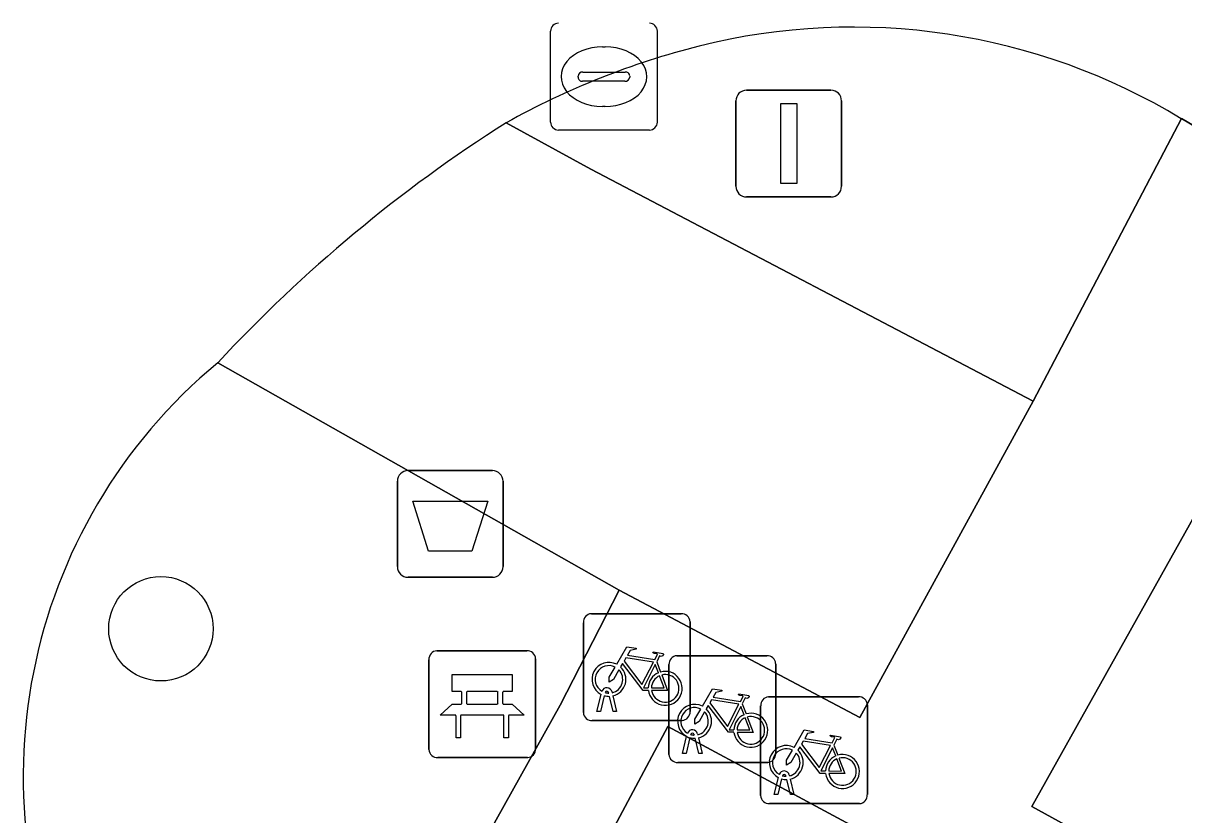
# Model space of a CAD drawing. Extents: x 159489 to 160304, y 383825 to 384531.
# Drawn here: x 160035.18 to 160046.05, y 383911.3 to 383918.72 of the extents above; entities that cross this region are included whole.
import ezdxf

# ---------------------------------------------------------------- set-up
doc = ezdxf.new("R2010")
doc.units = 0
for name, color, linetype in [('IMGEO_Afvalbak', 7, 'Continuous'), ('IMGEO_Bank', 7, 'Continuous'), ('IMGEO_Boom', 7, 'Continuous'), ('IMGEO_Fietsenrek', 7, 'Continuous'), ('IMGEO_Groenvoorziening', 7, 'Continuous'), ('IMGEO_Kolk', 7, 'Continuous'), ('IMGEO_Lichtmast', 7, 'Continuous'), ('IMGEO_Rijbaan_lokaal_open', 7, 'Continuous'), ('IMGEO_Voetpad_halfverhard', 7, 'Continuous'), ('IMGEO_Voetpad_open', 7, 'Continuous')]:
    doc.layers.add(name, color=color, linetype=linetype)

msp = doc.modelspace()

# ---------------------------------------------------------------- linework, layer by layer
at = {"layer": 'IMGEO_Afvalbak'}
for p, q in [((160038.785, 383914.527), (160039.575, 383914.527)), ((160039.575, 383914.527), (160038.785, 383914.527)), ((160038.685, 383913.627), (160038.685, 383914.427)), ((160038.685, 383914.427), (160038.685, 383913.627)), ((160039.675, 383914.427), (160039.675, 383913.627)), ((160039.675, 383913.627), (160039.675, 383914.427)), ((160039.575, 383913.527), (160038.785, 383913.527)), ((160038.785, 383913.527), (160039.575, 383913.527))]:
    msp.add_line(p, q, dxfattribs=at)
msp.add_lwpolyline([(160038.828, 383914.241), (160039.532, 383914.241), (160039.383, 383913.771), (160038.977, 383913.771), (160038.828, 383914.241)], dxfattribs=at)
for centre, start, end in [((160038.785, 383914.427), 90, 180), ((160038.785, 383914.427), 90, 180), ((160039.575, 383914.427), 0, 90), ((160039.575, 383914.427), 360, 90), ((160038.785, 383913.627), 180, 270), ((160038.785, 383913.627), 180, 270), ((160039.575, 383913.627), 270, 0), ((160039.575, 383913.627), 270, 0)]:
    msp.add_arc(centre, 0.1, start, end, dxfattribs=at)
at = {"layer": 'IMGEO_Bank'}
for p, q in [((160039.055, 383912.839), (160039.896, 383912.839)), ((160039.896, 383912.839), (160039.055, 383912.839)), ((160038.98, 383911.914), (160038.98, 383912.755)), ((160038.98, 383912.755), (160038.98, 383911.914)), ((160039.98, 383912.764), (160039.98, 383911.923)), ((160039.98, 383911.923), (160039.98, 383912.764)), ((160039.289, 383912.345), (160039.289, 383912.451)), ((160039.333, 383912.451), (160039.333, 383912.345)), ((160039.621, 383912.457), (160039.339, 383912.457)), ((160039.627, 383912.345), (160039.627, 383912.451)), ((160039.671, 383912.451), (160039.671, 383912.345)), ((160039.339, 383912.339), (160039.621, 383912.339)), ((160039.677, 383912.237), (160039.284, 383912.237)), ((160039.905, 383911.839), (160039.064, 383911.839)), ((160039.064, 383911.839), (160039.905, 383911.839))]:
    msp.add_line(p, q, dxfattribs=at)
for points in [[(160039.283, 383912.457), (160039.197, 383912.457), (160039.197, 383912.618), (160039.76, 383912.618), (160039.76, 383912.457), (160039.677, 383912.457)], [(160039.227, 383912.237), (160039.085, 383912.237), (160039.197, 383912.339), (160039.283, 383912.339)], [(160039.677, 383912.339), (160039.76, 383912.339), (160039.872, 383912.237), (160039.733, 383912.237)], [(160039.277, 383912.23), (160039.277, 383912.023), (160039.234, 383912.023), (160039.234, 383912.23)], [(160039.727, 383912.23), (160039.727, 383912.023), (160039.683, 383912.023), (160039.683, 383912.23)]]:
    msp.add_lwpolyline(points, dxfattribs=at)
for centre, radius, start, end in [((160039.058, 383912.761), 0.0779, 92.4484, 184.2845), ((160039.058, 383912.761), 0.0779, 92.4484, 184.2845), ((160039.902, 383912.761), 0.0779, 2.4484, 94.2845), ((160039.902, 383912.761), 0.0779, 2.4484, 94.2845), ((160039.282, 383912.45), 0.00671, 2.8957, 87.1043), ((160039.339, 383912.45), 0.00671, 92.8957, 177.1043), ((160039.621, 383912.45), 0.00671, 2.8957, 87.1043), ((160039.678, 383912.45), 0.00671, 92.8957, 177.1043), ((160039.282, 383912.346), 0.00671, 272.8957, 357.1043), ((160039.339, 383912.346), 0.00671, 182.8957, 267.1043), ((160039.621, 383912.346), 0.00671, 272.8957, 357.1043), ((160039.678, 383912.346), 0.00671, 182.8957, 267.1043), ((160039.227, 383912.23), 0.00671, 2.8957, 87.1043), ((160039.284, 383912.23), 0.00671, 92.8957, 177.1043), ((160039.676, 383912.23), 0.00671, 2.8957, 87.1043), ((160039.733, 383912.23), 0.00671, 92.8957, 177.1043), ((160039.058, 383911.917), 0.0779, 182.4484, 274.2845), ((160039.058, 383911.917), 0.0779, 182.4484, 274.2845), ((160039.902, 383911.917), 0.0779, 272.4484, 4.2845), ((160039.902, 383911.917), 0.0779, 272.4484, 4.2845)]:
    msp.add_arc(centre, radius, start, end, dxfattribs=at)
at = {"layer": 'IMGEO_Boom'}
msp.add_circle((160036.469, 383913.045), 0.489, dxfattribs=at)
at = {"layer": 'IMGEO_Fietsenrek'}
for p, q in [((160040.502, 383913.186), (160041.343, 383913.186)), ((160041.343, 383913.186), (160040.502, 383913.186)), ((160040.427, 383912.261), (160040.427, 383913.102)), ((160040.427, 383913.102), (160040.427, 383912.261)), ((160041.427, 383913.111), (160041.427, 383912.27)), ((160041.427, 383912.27), (160041.427, 383913.111)), ((160041.114, 383912.735), (160041.15, 383912.64)), ((160041.229, 383911.868), (160041.229, 383912.709)), ((160041.229, 383912.709), (160041.229, 383911.868)), ((160041.304, 383912.793), (160042.145, 383912.793)), ((160042.145, 383912.793), (160041.304, 383912.793)), ((160042.229, 383912.718), (160042.229, 383911.877)), ((160042.229, 383911.877), (160042.229, 383912.718)), ((160040.554, 383912.27), (160040.593, 383912.43)), ((160040.623, 383912.418), (160040.588, 383912.27)), ((160040.665, 383912.442), (160040.664, 383912.446)), ((160040.706, 383912.27), (160040.672, 383912.412)), ((160040.696, 383912.453), (160040.697, 383912.446)), ((160040.704, 383912.416), (160040.739, 383912.27)), ((160042.163, 383912.407), (160043.004, 383912.407)), ((160043.004, 383912.407), (160042.163, 383912.407)), ((160040.588, 383912.27), (160040.554, 383912.27)), ((160040.739, 383912.27), (160040.706, 383912.27)), ((160041.916, 383912.342), (160041.952, 383912.247)), ((160042.088, 383911.482), (160042.088, 383912.323)), ((160042.088, 383912.323), (160042.088, 383911.482)), ((160043.088, 383912.332), (160043.088, 383911.491)), ((160043.088, 383911.491), (160043.088, 383912.332)), ((160041.352, 383912.186), (160040.511, 383912.186)), ((160040.511, 383912.186), (160041.352, 383912.186)), ((160041.467, 383912.049), (160041.466, 383912.053)), ((160041.498, 383912.06), (160041.499, 383912.053)), ((160041.356, 383911.877), (160041.395, 383912.037)), ((160041.425, 383912.025), (160041.39, 383911.877)), ((160041.508, 383911.877), (160041.474, 383912.019)), ((160041.506, 383912.023), (160041.541, 383911.877)), ((160042.775, 383911.956), (160042.811, 383911.861)), ((160041.39, 383911.877), (160041.356, 383911.877)), ((160041.541, 383911.877), (160041.508, 383911.877)), ((160042.154, 383911.793), (160041.313, 383911.793)), ((160041.313, 383911.793), (160042.154, 383911.793)), ((160042.215, 383911.491), (160042.254, 383911.651)), ((160042.284, 383911.639), (160042.249, 383911.491)), ((160042.326, 383911.663), (160042.325, 383911.667)), ((160042.367, 383911.491), (160042.333, 383911.633)), ((160042.357, 383911.674), (160042.358, 383911.667)), ((160042.365, 383911.637), (160042.4, 383911.491)), ((160043.013, 383911.407), (160042.172, 383911.407)), ((160042.172, 383911.407), (160043.013, 383911.407)), ((160042.249, 383911.491), (160042.215, 383911.491)), ((160042.4, 383911.491), (160042.367, 383911.491))]:
    msp.add_line(p, q, dxfattribs=at)
for points in [[(160040.74, 383912.712), (160040.835, 383912.876), (160040.921, 383912.862), (160040.923, 383912.853), (160040.867, 383912.842), (160040.84, 383912.797), (160041.096, 383912.756)], [(160041.096, 383912.756), (160041.121, 383912.805), (160041.115, 383912.809), (160041.092, 383912.813), (160041.08, 383912.82), (160041.079, 383912.823), (160041.081, 383912.828), (160041.176, 383912.813), (160041.178, 383912.803), (160041.168, 383912.79), (160041.156, 383912.784), (160041.142, 383912.79), (160041.114, 383912.735)], [(160041.036, 383912.468), (160040.986, 383912.468), (160040.795, 383912.719), (160040.776, 383912.687)], [(160041.083, 383912.731), (160040.826, 383912.772), (160040.809, 383912.743), (160040.976, 383912.523), (160041.083, 383912.731)], [(160041.131, 383912.633), (160041.101, 383912.71), (160040.992, 383912.492), (160041.035, 383912.492)], [(160040.761, 383912.66), (160040.709, 383912.57), (160040.669, 383912.545), (160040.67, 383912.592), (160040.725, 383912.686)], [(160041.065, 383912.492), (160041.185, 383912.491), (160041.141, 383912.605)], [(160041.161, 383912.612), (160041.216, 383912.467), (160041.066, 383912.467)], [(160041.542, 383912.319), (160041.637, 383912.483), (160041.723, 383912.469), (160041.725, 383912.46), (160041.669, 383912.449), (160041.642, 383912.404), (160041.898, 383912.363)], [(160041.885, 383912.338), (160041.628, 383912.379), (160041.611, 383912.35), (160041.778, 383912.13), (160041.885, 383912.338)], [(160041.898, 383912.363), (160041.923, 383912.412), (160041.917, 383912.416), (160041.894, 383912.42), (160041.882, 383912.427), (160041.881, 383912.43), (160041.883, 383912.435), (160041.978, 383912.42), (160041.98, 383912.41), (160041.97, 383912.397), (160041.958, 383912.391), (160041.944, 383912.397), (160041.916, 383912.342)], [(160041.563, 383912.267), (160041.511, 383912.177), (160041.471, 383912.152), (160041.472, 383912.199), (160041.527, 383912.293)], [(160041.838, 383912.075), (160041.788, 383912.075), (160041.597, 383912.326), (160041.578, 383912.294)], [(160041.933, 383912.24), (160041.903, 383912.317), (160041.794, 383912.099), (160041.837, 383912.099)], [(160041.867, 383912.099), (160041.987, 383912.098), (160041.943, 383912.212)], [(160041.963, 383912.219), (160042.018, 383912.074), (160041.868, 383912.074)], [(160042.401, 383911.933), (160042.496, 383912.097), (160042.582, 383912.083), (160042.584, 383912.074), (160042.528, 383912.063), (160042.501, 383912.018), (160042.757, 383911.977)], [(160042.744, 383911.952), (160042.487, 383911.993), (160042.47, 383911.964), (160042.637, 383911.744), (160042.744, 383911.952)], [(160042.757, 383911.977), (160042.782, 383912.026), (160042.776, 383912.03), (160042.753, 383912.034), (160042.741, 383912.041), (160042.74, 383912.044), (160042.742, 383912.049), (160042.837, 383912.034), (160042.839, 383912.024), (160042.829, 383912.011), (160042.817, 383912.005), (160042.803, 383912.011), (160042.775, 383911.956)], [(160042.422, 383911.881), (160042.37, 383911.791), (160042.33, 383911.766), (160042.331, 383911.813), (160042.386, 383911.907)], [(160042.697, 383911.689), (160042.647, 383911.689), (160042.456, 383911.94), (160042.437, 383911.908)], [(160042.792, 383911.854), (160042.762, 383911.931), (160042.653, 383911.713), (160042.696, 383911.713)], [(160042.726, 383911.713), (160042.846, 383911.712), (160042.802, 383911.826)], [(160042.822, 383911.833), (160042.877, 383911.688), (160042.727, 383911.688)]]:
    msp.add_lwpolyline(points, dxfattribs=at)
for centre, radius, start, end in [((160040.505, 383913.108), 0.0779, 92.4484, 184.2845), ((160040.505, 383913.108), 0.0779, 92.4484, 184.2845), ((160041.349, 383913.108), 0.0779, 2.4484, 94.2845), ((160041.349, 383913.108), 0.0779, 2.4484, 94.2845), ((160040.667, 383912.571), 0.159, 62.6766, 242.1369), ((160041.307, 383912.715), 0.0779, 92.4484, 184.2845), ((160041.307, 383912.715), 0.0779, 92.4484, 184.2845), ((160042.151, 383912.715), 0.0779, 2.4484, 94.2845), ((160042.151, 383912.715), 0.0779, 2.4484, 94.2845), ((160040.667, 383912.571), 0.129, 63.3192, 238.903), ((160040.667, 383912.571), 0.129, 283.6043, 43.4302), ((160040.667, 383912.571), 0.159, 283.5766, 46.6042), ((160041.194, 383912.487), 0.159, 113.3408, 178.3217), ((160041.194, 383912.487), 0.159, 187.0065, 105.7708), ((160041.194, 383912.487), 0.129, 113.923, 177.9556), ((160041.194, 383912.487), 0.129, 188.6715, 104.5883), ((160040.647, 383912.442), 0.0499, 12.8025, 158.6934), ((160040.667, 383912.571), 0.159, 253.9967, 271.7867), ((160040.647, 383912.442), 0.0174, 12.8025, 163.4502), ((160040.667, 383912.571), 0.129, 253.415, 269.0204), ((160042.166, 383912.329), 0.0779, 92.4484, 184.2845), ((160042.166, 383912.329), 0.0779, 92.4484, 184.2845), ((160043.01, 383912.329), 0.0779, 2.4484, 94.2845), ((160043.01, 383912.329), 0.0779, 2.4484, 94.2845), ((160041.469, 383912.178), 0.159, 62.6766, 242.1369), ((160041.469, 383912.178), 0.129, 63.3192, 238.903), ((160041.349, 383912.264), 0.0779, 272.4484, 4.2845), ((160041.349, 383912.264), 0.0779, 272.4484, 4.2845), ((160041.469, 383912.178), 0.159, 283.5766, 46.6042), ((160040.505, 383912.264), 0.0779, 182.4484, 274.2845), ((160040.505, 383912.264), 0.0779, 182.4484, 274.2845), ((160041.469, 383912.178), 0.129, 283.6043, 43.4302), ((160041.996, 383912.094), 0.159, 113.3408, 178.3217), ((160041.996, 383912.094), 0.159, 187.0065, 105.7708), ((160041.996, 383912.094), 0.129, 113.923, 177.9556), ((160041.996, 383912.094), 0.129, 188.6715, 104.5883), ((160041.449, 383912.049), 0.0499, 12.8025, 158.6934), ((160041.449, 383912.049), 0.0174, 12.8025, 163.4502), ((160041.469, 383912.178), 0.129, 253.415, 269.0204), ((160041.469, 383912.178), 0.159, 253.9967, 271.7867), ((160042.328, 383911.792), 0.159, 62.6766, 242.1369), ((160041.307, 383911.871), 0.0779, 182.4484, 274.2845), ((160041.307, 383911.871), 0.0779, 182.4484, 274.2845), ((160042.151, 383911.871), 0.0779, 272.4484, 4.2845), ((160042.151, 383911.871), 0.0779, 272.4484, 4.2845), ((160042.328, 383911.792), 0.129, 63.3192, 238.903), ((160042.328, 383911.792), 0.129, 283.6043, 43.4302), ((160042.328, 383911.792), 0.159, 283.5766, 46.6042), ((160042.855, 383911.708), 0.159, 113.3408, 178.3217), ((160042.855, 383911.708), 0.159, 187.0065, 105.7708), ((160042.855, 383911.708), 0.129, 188.6715, 104.5883), ((160042.855, 383911.708), 0.129, 113.923, 177.9556), ((160042.308, 383911.663), 0.0499, 12.8025, 158.6934), ((160042.328, 383911.792), 0.159, 253.9967, 271.7867), ((160042.308, 383911.663), 0.0174, 12.8025, 163.4502), ((160042.328, 383911.792), 0.129, 253.415, 269.0204), ((160042.166, 383911.485), 0.0779, 182.4484, 274.2845), ((160042.166, 383911.485), 0.0779, 182.4484, 274.2845), ((160043.01, 383911.485), 0.0779, 272.4484, 4.2845), ((160043.01, 383911.485), 0.0779, 272.4484, 4.2845)]:
    msp.add_arc(centre, radius, start, end, dxfattribs=at)
at = {"layer": 'IMGEO_Groenvoorziening'}
for points in [[(160039.703, 383917.785), (160040.497, 383917.351), (160044.641, 383915.176), (160046.03, 383917.824)], [(160040.762, 383913.406), (160037.002, 383915.537)], [(160037.346, 383907.2), (160040.211, 383912.329), (160040.762, 383913.406)]]:
    msp.add_lwpolyline(points, dxfattribs=at)
for centre, radius, start, end in [((160042.955, 383912.743), 5.938, 58.8199, 104.0578), ((160043.373, 383911.184), 7.552, 104.2565, 119.0732), ((160040.214, 383911.66), 5.035, 129.6358, 208.0163)]:
    msp.add_arc(centre, radius, start, end, dxfattribs=at)
at = {"layer": 'IMGEO_Kolk'}
for p, q in [((160040.119, 383917.791), (160040.119, 383918.643)), ((160041.12, 383918.643), (160041.12, 383917.791)), ((160040.607, 383918.497), (160040.632, 383918.497)), ((160040.421, 383918.26), (160040.819, 383918.26)), ((160040.378, 383918.211), (160040.378, 383918.223)), ((160040.816, 383918.174), (160040.418, 383918.174)), ((160040.862, 383918.223), (160040.862, 383918.211)), ((160040.63, 383917.937), (160040.605, 383917.937)), ((160041.046, 383917.717), (160040.194, 383917.717))]:
    msp.add_line(p, q, dxfattribs=at)
for points in [[(160040.119, 383917.791), (160040.119, 383918.643)], [(160041.12, 383918.643), (160041.12, 383917.791)], [(160041.046, 383917.717), (160040.194, 383917.717)]]:
    msp.add_lwpolyline(points, dxfattribs=at)
for centre, radius, start, end in [((160040.196, 383918.641), 0.0765, 91.552, 178.448), ((160040.196, 383918.641), 0.0765, 91.552, 178.448), ((160041.044, 383918.641), 0.0765, 1.552, 88.448), ((160041.044, 383918.641), 0.0765, 1.552, 88.448), ((160040.418, 383918.22), 0.0403, 85.8775, 175.7526), ((160040.823, 383918.222), 0.0386, 1.7309, 96.639), ((160040.415, 383918.21), 0.0366, 178.938, 274.7102), ((160040.819, 383918.217), 0.043, 264.8664, 352.4533), ((160040.196, 383917.793), 0.0765, 181.552, 268.448), ((160040.196, 383917.793), 0.0765, 181.552, 268.448), ((160041.044, 383917.793), 0.0765, 271.552, 358.448), ((160041.044, 383917.793), 0.0765, 271.552, 358.448)]:
    msp.add_arc(centre, radius, start, end, dxfattribs=at)
for centre, major_axis, ratio, start_param, end_param in [((160040.606, 383918.217), (-0.387, 0.002), 0.722429, 4.712389, 7.853982), ((160040.631, 383918.217), (-0.39, 0.002), 0.717154, 1.570796, 4.712389)]:
    msp.add_ellipse(centre, major_axis=major_axis, ratio=ratio, start_param=start_param, end_param=end_param, dxfattribs=at)
at = {"layer": 'IMGEO_Lichtmast'}
for p, q in [((160041.956, 383918.09), (160042.746, 383918.09)), ((160042.746, 383918.09), (160041.956, 383918.09)), ((160041.856, 383917.19), (160041.856, 383917.99)), ((160041.856, 383917.99), (160041.856, 383917.19)), ((160042.846, 383917.99), (160042.846, 383917.19)), ((160042.846, 383917.19), (160042.846, 383917.99)), ((160042.746, 383917.09), (160041.956, 383917.09)), ((160041.956, 383917.09), (160042.746, 383917.09))]:
    msp.add_line(p, q, dxfattribs=at)
msp.add_lwpolyline([(160042.276, 383917.965), (160042.426, 383917.965), (160042.426, 383917.215), (160042.276, 383917.215), (160042.276, 383917.965)], dxfattribs=at)
for centre, start, end in [((160041.956, 383917.99), 90, 180), ((160041.956, 383917.99), 90, 180), ((160042.746, 383917.99), 0, 90), ((160042.746, 383917.99), 360, 90), ((160041.956, 383917.19), 180, 270), ((160041.956, 383917.19), 180, 270), ((160042.746, 383917.19), 270, 0), ((160042.746, 383917.19), 270, 0)]:
    msp.add_arc(centre, 0.1, start, end, dxfattribs=at)
at = {"layer": 'IMGEO_Rijbaan_lokaal_open'}
msp.add_lwpolyline([(160046.03, 383917.824), (160047.626, 383916.881)], dxfattribs=at)
for centre, radius, start, end in [((160042.955, 383912.743), 5.938, 58.8199, 104.0578), ((160043.373, 383911.184), 7.552, 104.2565, 119.0732), ((160047.098, 383906.154), 13.783, 122.446, 137.0942), ((160040.214, 383911.66), 5.035, 129.6358, 208.0163)]:
    msp.add_arc(centre, radius, start, end, dxfattribs=at)
at = {"layer": 'IMGEO_Voetpad_halfverhard'}
for points in [[(160044.641, 383915.176), (160040.497, 383917.351), (160039.703, 383917.785)], [(160037.002, 383915.537), (160040.762, 383913.406), (160043.017, 383912.214), (160044.641, 383915.176)], [(160046.252, 383914.282), (160044.628, 383911.38), (160046.905, 383910.128), (160048.216, 383909.439), (160051.473, 383907.644)]]:
    msp.add_lwpolyline(points, dxfattribs=at)
msp.add_arc((160047.098, 383906.154), 13.783, 122.446, 137.0942, dxfattribs=at)
at = {"layer": 'IMGEO_Voetpad_open'}
for points in [[(160046.252, 383914.282), (160047.626, 383916.881), (160046.03, 383917.824), (160044.641, 383915.176), (160043.017, 383912.214), (160040.762, 383913.406), (160040.211, 383912.329), (160037.346, 383907.2)], [(160043.498, 383903.841), (160045.828, 383908.08), (160046.905, 383910.128), (160044.628, 383911.38), (160046.252, 383914.282)]]:
    msp.add_lwpolyline(points, dxfattribs=at)
for points in [[(160045.627, 383909.756), (160043.262, 383905.35), (160038.863, 383907.713), (160041.22, 383912.13)], [(160045.627, 383909.756), (160041.22, 383912.13), (160038.863, 383907.713), (160043.262, 383905.35)]]:
    msp.add_lwpolyline(points, close=True, dxfattribs=at)

doc.saveas('drawing.dxf')
